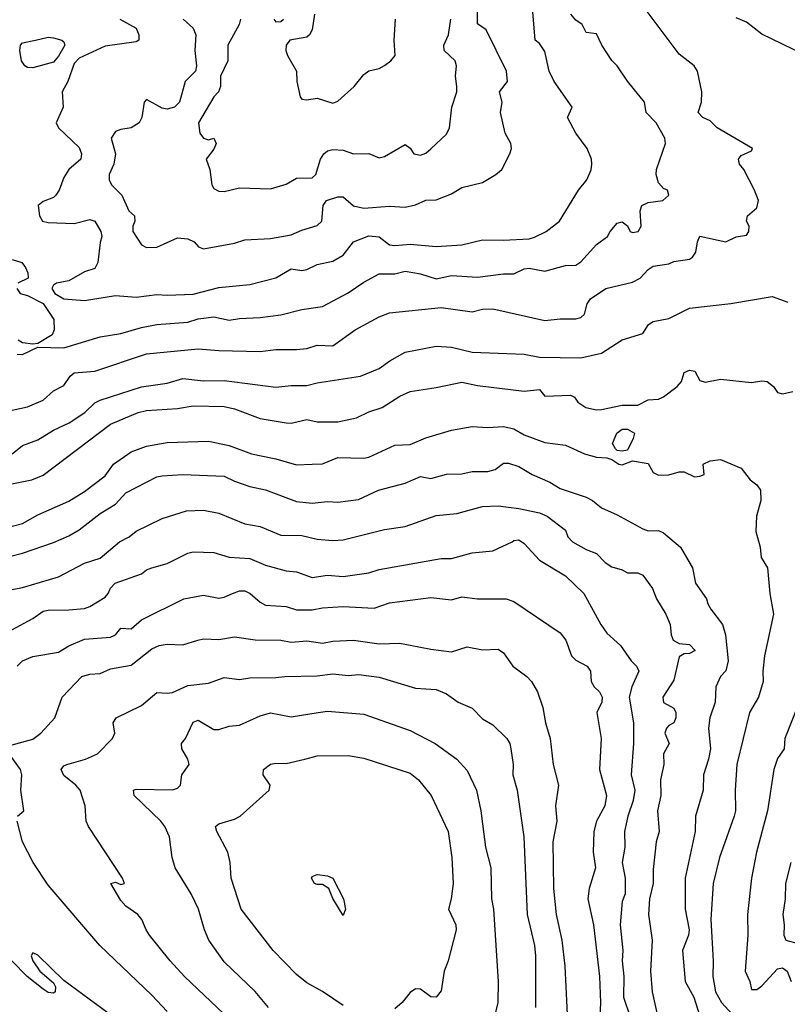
# Model space of a CAD drawing. Header units: metres. Extents: x -46681 to -43747, y -240911 to -237677.
# Tile 584 of 656: x -45991 to -45917, y -238854 to -238759. Entities that reach past the tile are written whole.
import ezdxf

# ---------------------------------------------------------------- set-up
doc = ezdxf.new("R2010")
doc.units = ezdxf.units.M
doc.layers.add('CONTOUR_INDEX', color=1, linetype='Continuous')
doc.layers.add('CONTOUR_INTER', color=3, linetype='Continuous')

msp = doc.modelspace()

# ---------------------------------------------------------------- linework, layer by layer
at = {"layer": 'CONTOUR_INDEX'}
for points, elevation in [([(-45969.514, -238759.02), (-45969.63, -238759.52), (-45970.737, -238761.52), (-45970.751, -238763.02), (-45971.454, -238764.52), (-45971.444, -238765.52), (-45971.625, -238766.02), (-45972.095, -238766.521), (-45973.566, -238769.02), (-45973.442, -238770.02), (-45973.095, -238770.511), (-45972.595, -238770.659), (-45972.094, -238770.52), (-45971.858, -238771.02), (-45972.095, -238771.572), (-45972.826, -238772.52), (-45972.482, -238773.52), (-45972.281, -238775.02), (-45972.095, -238775.361), (-45971.595, -238775.637), (-45971.095, -238775.672), (-45969.595, -238775.319), (-45966.595, -238775.397), (-45965.095, -238774.96), (-45964.095, -238774.359), (-45962.595, -238774.345), (-45962.232, -238774.02), (-45961.782, -238772.52), (-45961.468, -238772.02), (-45961.095, -238771.722), (-45960.595, -238771.61), (-45959.595, -238771.68), (-45958.595, -238772.021), (-45957.095, -238771.972), (-45956.095, -238772.399), (-45955.595, -238772.281), (-45953.595, -238771.124), (-45953.095, -238771.464), (-45952.758, -238772.02), (-45952.095, -238772.134), (-45951.595, -238771.955), (-45951.095, -238771.552), (-45949.595, -238770.12), (-45949.297, -238769.52), (-45949.063, -238767.52), (-45948.604, -238766.02), (-45948.588, -238765.52), (-45948.705, -238764.52), (-45948.628, -238763.52), (-45948.768, -238763.02), (-45949.818, -238762.02), (-45949.851, -238761.52), (-45949.396, -238760.52), (-45949.178, -238759.02)], 110), ([(-45915.095, -238762.397), (-45919.095, -238760.447), (-45920.595, -238759.311), (-45921.595, -238758.876)], 115), ([(-45991.595, -238801.022), (-45990.595, -238800.219), (-45989.095, -238799.654), (-45987.595, -238798.721), (-45986.087, -238798.02), (-45984.561, -238797.02), (-45983.595, -238796.094), (-45983.095, -238795.821), (-45979.095, -238794.552), (-45976.595, -238794.176), (-45975.095, -238793.72), (-45973.095, -238793.973), (-45971.095, -238793.934), (-45966.095, -238794.559), (-45964.595, -238794.405), (-45963.095, -238794.417), (-45962.095, -238794.144), (-45957.916, -238793.52), (-45956.095, -238792.753), (-45955.077, -238792.02), (-45953.595, -238791.189), (-45950.595, -238790.604), (-45949.095, -238790.715), (-45947.095, -238791.199), (-45942.095, -238791.366), (-45940.595, -238791.681), (-45936.595, -238791.743), (-45934.595, -238791.284), (-45932.595, -238789.991), (-45930.595, -238789.383), (-45930.048, -238788.52), (-45929.595, -238788.214), (-45928.095, -238787.918), (-45926.095, -238786.932), (-45922.095, -238786.491), (-45918.095, -238785.795), (-45916.595, -238786.355)], 115), ([(-45991.606, -238818.02), (-45989.595, -238816.915), (-45988.595, -238816.226), (-45988.095, -238816.12), (-45986.095, -238816.099), (-45984.595, -238815.945), (-45984.095, -238815.769), (-45982.595, -238814.86), (-45982.292, -238814.52), (-45982.095, -238813.983), (-45981.616, -238813.52), (-45979.095, -238812.618), (-45978.595, -238812.224), (-45978.097, -238812.02), (-45976.595, -238811.612), (-45974.595, -238810.612), (-45974.095, -238810.498), (-45972.095, -238810.543), (-45970.595, -238810.994), (-45968.595, -238811.12), (-45967.095, -238811.756), (-45965.095, -238812.317), (-45964.095, -238812.427), (-45962.595, -238812.948), (-45961.095, -238812.737), (-45959.595, -238812.86), (-45957.095, -238812.499), (-45956.095, -238812.188), (-45950.095, -238811.139), (-45949.095, -238811.129), (-45947.095, -238810.567), (-45945.095, -238810.381), (-45943.247, -238809.52)], 120), ([(-45943.247, -238809.52), (-45943.095, -238809.378), (-45942.595, -238809.32), (-45942.095, -238809.693), (-45940.595, -238811.293), (-45938.095, -238812.813), (-45936.314, -238814.52), (-45934.672, -238817.52), (-45934.095, -238818.353), (-45932.756, -238819.52), (-45931.721, -238821.02), (-45931.205, -238821.52), (-45930.999, -238822.02), (-45931.682, -238823.52), (-45931.918, -238824.52), (-45931.516, -238827.02), (-45931.506, -238829.02), (-45931.748, -238832.02), (-45931.391, -238833.52), (-45931.532, -238834.52), (-45932.046, -238836.02), (-45932.39, -238837.52), (-45932.351, -238839.02), (-45932.616, -238840.52), (-45932.304, -238842.02), (-45932.312, -238843.52), (-45932.595, -238844.279), (-45932.803, -238846.52), (-45932.529, -238849.02), (-45932.602, -238850.02), (-45932.454, -238851.52), (-45932.462, -238853.52), (-45931.808, -238855.52)], 120), ([(-45963.305, -238830.52), (-45962.095, -238830.199), (-45959.095, -238830.171), (-45957.595, -238830.416), (-45953.095, -238831.882), (-45952.295, -238832.52), (-45951.07, -238834.02), (-45949.44, -238837.52), (-45949.075, -238840.02), (-45948.931, -238842.52), (-45949.124, -238844.02), (-45949.392, -238845.02), (-45948.678, -238846.52), (-45948.651, -238847.02), (-45949.418, -238850.02), (-45949.805, -238851.02), (-45950.095, -238852.921), (-45950.595, -238853.53), (-45951.095, -238853.492), (-45952.095, -238852.741), (-45952.595, -238852.715), (-45953.095, -238853.075), (-45953.892, -238854.02), (-45954.595, -238854.632)], 125), ([(-45959.595, -238854.333), (-45961.595, -238852.964), (-45963.095, -238852.135), (-45964.095, -238851.317), (-45966.347, -238849.02), (-45969.445, -238845.02), (-45970.402, -238842.02), (-45970.5, -238840.52), (-45970.749, -238839.52), (-45971.793, -238837.52), (-45971.918, -238837.02), (-45971.595, -238836.768), (-45970.095, -238836.331), (-45969.551, -238836.02), (-45966.748, -238833.52), (-45966.64, -238833.02), (-45967.313, -238832.02), (-45967.279, -238831.52), (-45966.595, -238831.01), (-45966.095, -238830.906), (-45965.095, -238830.943), (-45963.305, -238830.52)], 125), ([(-45916.31, -238840.52), (-45916.802, -238842.52), (-45916.836, -238844.02), (-45917.074, -238845.52), (-45916.931, -238846.52), (-45916.959, -238847.52), (-45916.776, -238848.02), (-45915.595, -238848.325)], 115)]:
    msp.add_lwpolyline(points, dxfattribs=dict(at, elevation=elevation))
at = {"layer": 'CONTOUR_INTER'}
for points, elevation in [([(-45981.167, -238759.02), (-45979.595, -238759.888), (-45979.348, -238760.52), (-45979.351, -238761.02), (-45979.595, -238761.204), (-45982.595, -238761.627), (-45985.095, -238762.789), (-45985.595, -238763.29), (-45986.191, -238765.02), (-45986.747, -238766.02), (-45986.653, -238767.52), (-45987.329, -238769.02), (-45987.109, -238769.52), (-45985.095, -238771.418), (-45984.879, -238772.02), (-45984.96, -238772.52), (-45986.102, -238773.52), (-45986.595, -238774.309), (-45987.034, -238775.52), (-45987.374, -238776.02), (-45987.595, -238776.225), (-45988.595, -238776.627), (-45989.064, -238777.02), (-45988.962, -238778.02), (-45988.648, -238778.52), (-45988.095, -238778.666), (-45985.595, -238778.767), (-45984.095, -238778.354), (-45983.595, -238778.531), (-45983.016, -238779.52), (-45982.925, -238780.02), (-45983.095, -238780.582), (-45983.298, -238782.52), (-45983.595, -238783.086), (-45984.595, -238783.432), (-45986.095, -238784.282), (-45987.291, -238784.52), (-45987.595, -238784.727), (-45987.739, -238785.02), (-45987.47, -238785.52), (-45986.595, -238786.038), (-45984.595, -238786.19), (-45981.595, -238785.71), (-45979.595, -238785.877), (-45977.595, -238785.604), (-45976.595, -238785.677), (-45974.095, -238785.576), (-45971.595, -238784.928), (-45968.595, -238784.659), (-45966.095, -238783.991), (-45964.595, -238783.125), (-45963.595, -238783.28), (-45963.095, -238783.213), (-45962.095, -238782.717), (-45960.595, -238782.389), (-45959.595, -238781.803), (-45958.595, -238780.518), (-45957.095, -238779.929), (-45956.095, -238780.04), (-45955.095, -238780.81), (-45954.595, -238780.876), (-45953.095, -238780.738), (-45950.595, -238780.966), (-45948.095, -238780.807), (-45946.095, -238780.342), (-45944.095, -238780.376), (-45941.595, -238780.227), (-45941.095, -238780.075), (-45939.965, -238779.52), (-45938.68, -238778.52), (-45936.813, -238775.52), (-45936.027, -238774.52), (-45935.595, -238773.576), (-45935.527, -238773.02), (-45935.57, -238772.52), (-45935.982, -238771.52), (-45937.088, -238770.02), (-45937.875, -238768.52), (-45937.429, -238767.52), (-45939.195, -238765.02), (-45939.648, -238764.02), (-45940.095, -238762.118), (-45940.595, -238761.368), (-45941.019, -238761.02), (-45941.321, -238757.52)], 112), ([(-45975.05, -238759.02), (-45974.095, -238759.861), (-45973.816, -238760.52), (-45973.918, -238762.02), (-45973.777, -238763.52), (-45973.851, -238764.02), (-45974.846, -238765.02), (-45975.423, -238767.02), (-45975.892, -238767.52), (-45976.595, -238767.707), (-45977.095, -238767.616), (-45978.595, -238766.76), (-45978.831, -238767.02), (-45979.038, -238768.52), (-45979.308, -238769.02), (-45980.095, -238769.511), (-45981.095, -238769.658), (-45981.595, -238769.874), (-45982.023, -238770.52), (-45981.613, -238772.02), (-45981.756, -238773.02), (-45982.204, -238774.02), (-45982.194, -238774.52), (-45981.976, -238775.02), (-45980.981, -238776.02), (-45980.319, -238777.52), (-45979.771, -238778.02), (-45979.726, -238778.52), (-45979.91, -238779.02), (-45979.906, -238779.52), (-45979.095, -238780.824), (-45978.595, -238781.071), (-45977.595, -238781.045), (-45975.595, -238780.132), (-45974.595, -238780.238), (-45973.987, -238780.52), (-45973.569, -238781.02), (-45973.095, -238781.194), (-45970.095, -238780.638), (-45969.095, -238780.328), (-45966.595, -238780.216), (-45964.595, -238779.861), (-45963.595, -238779.387), (-45962.095, -238778.944), (-45961.659, -238778.52), (-45961.517, -238777.02), (-45961.188, -238776.52), (-45960.095, -238776.184), (-45959.595, -238776.176), (-45958.595, -238777.049), (-45957.595, -238777.256), (-45955.095, -238777.064), (-45953.595, -238777.176), (-45952.595, -238776.947), (-45951.595, -238776.511), (-45950.595, -238776.461), (-45949.095, -238775.899), (-45948.095, -238775.279), (-45946.095, -238774.78), (-45944.805, -238774.02), (-45944.245, -238773.52), (-45943.48, -238772.02), (-45943.303, -238771.52), (-45943.382, -238771.02), (-45943.907, -238770.02), (-45944.375, -238768.02), (-45944.198, -238767.02), (-45944.465, -238766.02), (-45943.693, -238765.02), (-45943.783, -238764.02), (-45945.754, -238760.02), (-45946.595, -238759.463), (-45946.592, -238757.52)], 111), ([(-45991.595, -238796.787), (-45990.095, -238796.465), (-45988.595, -238795.837), (-45987.595, -238794.927), (-45986.595, -238794.395), (-45985.974, -238793.52), (-45985.595, -238793.194), (-45983.595, -238793.01), (-45978.595, -238791.338), (-45973.595, -238790.853), (-45971.595, -238791.031), (-45967.595, -238791.107), (-45966.095, -238790.93), (-45964.095, -238790.937), (-45963.095, -238790.818), (-45962.095, -238790.524), (-45960.595, -238790.573), (-45958.423, -238789.02), (-45956.095, -238787.761), (-45955.095, -238787.395), (-45950.095, -238786.872), (-45947.095, -238787.277), (-45946.095, -238787.022), (-45945.095, -238786.993), (-45940.095, -238788.132), (-45938.595, -238787.968), (-45937.095, -238787.971), (-45936.595, -238787.835), (-45936.252, -238787.52), (-45935.974, -238786.52), (-45935.668, -238786.02), (-45934.19, -238785.02), (-45931.595, -238784.437), (-45930.865, -238784.02), (-45930.095, -238783.198), (-45929.595, -238782.891), (-45928.095, -238782.663), (-45927.595, -238782.412), (-45926.095, -238782.192), (-45925.82, -238782.02), (-45925.48, -238781.52), (-45925.335, -238780.52), (-45925.095, -238779.983), (-45922.595, -238780.534), (-45921.595, -238780.032), (-45920.595, -238779.882), (-45920.347, -238779.52), (-45920.328, -238779.02), (-45920.573, -238778.52), (-45920.497, -238778.02), (-45919.595, -238777.236), (-45919.438, -238776.52), (-45919.802, -238775.52), (-45920.851, -238773.52), (-45921.269, -238773.02), (-45921.363, -238772.52), (-45921.095, -238772.186), (-45920.095, -238771.73), (-45920.003, -238771.52), (-45923.422, -238769.52), (-45924.095, -238768.831), (-45924.802, -238768.52), (-45925.251, -238768.02), (-45924.942, -238767.02), (-45924.908, -238766.02), (-45925.329, -238764.02), (-45925.635, -238763.52), (-45927.095, -238762.379), (-45930.371, -238758.02)], 114), ([(-45991.095, -238791.381), (-45990.595, -238791.411), (-45989.095, -238790.719), (-45986.595, -238790.771), (-45983.095, -238789.694), (-45981.095, -238789.398), (-45979.095, -238788.789), (-45977.595, -238788.501), (-45974.595, -238788.278), (-45973.595, -238787.963), (-45972.095, -238787.768), (-45970.595, -238788.094), (-45969.595, -238787.922), (-45967.595, -238787.827), (-45965.595, -238787.566), (-45963.595, -238787.059), (-45961.595, -238786.758), (-45959.095, -238785.463), (-45957.595, -238784.421), (-45956.095, -238783.606), (-45954.595, -238783.611), (-45953.595, -238783.369), (-45952.095, -238783.621), (-45950.595, -238784.099), (-45949.095, -238783.774), (-45946.595, -238783.935), (-45944.095, -238783.613), (-45943.095, -238783.622), (-45942.095, -238783.13), (-45941.595, -238783.054), (-45940.095, -238783.37), (-45938.095, -238782.8), (-45937.095, -238782.771), (-45936.595, -238782.448), (-45935.095, -238780.767), (-45934.009, -238780.02), (-45933.767, -238779.52), (-45933.095, -238778.726), (-45932.595, -238778.585), (-45932.095, -238778.982), (-45931.846, -238779.52), (-45931.595, -238779.608), (-45931.05, -238779.52), (-45930.755, -238779.02), (-45930.878, -238777.52), (-45930.689, -238777.02), (-45930.095, -238776.728), (-45928.679, -238776.52), (-45928.078, -238776.02), (-45928.226, -238775.52), (-45928.595, -238775.38), (-45929.095, -238774.822), (-45929.307, -238774.02), (-45929.288, -238773.52), (-45928.426, -238771.02), (-45928.474, -238770.52), (-45929.322, -238769.02), (-45930.271, -238768.02), (-45930.434, -238767.02), (-45932.095, -238765.009), (-45933.075, -238763.52), (-45933.595, -238763.001), (-45934.58, -238761.52), (-45935.095, -238760.41), (-45936.095, -238760.299), (-45936.475, -238759.52), (-45937.095, -238759.111), (-45937.57, -238758.52)], 113), ([(-45962.366, -238758.52), (-45962.572, -238760.02), (-45962.824, -238760.52), (-45963.095, -238760.739), (-45964.731, -238761.02), (-45965.088, -238761.52), (-45965.123, -238762.02), (-45964.98, -238762.52), (-45964.086, -238764.02), (-45964.068, -238765.02), (-45963.725, -238766.52), (-45963.595, -238766.742), (-45963.095, -238766.798), (-45962.095, -238766.637), (-45960.595, -238767.12), (-45960.095, -238766.943), (-45958.528, -238765.52), (-45957.595, -238764.344), (-45957.095, -238763.986), (-45956.095, -238763.757), (-45955.595, -238763.486), (-45954.963, -238763.02), (-45954.54, -238762.52), (-45954.662, -238761.02), (-45954.527, -238759.02)], 109), ([(-45966.303, -238759.02), (-45966.095, -238759.25), (-45965.595, -238759.241), (-45965.366, -238759.02)], 109), ([(-45989.322, -238761.02), (-45988.095, -238760.741), (-45987.595, -238760.811), (-45986.802, -238761.02), (-45986.595, -238761.192), (-45986.483, -238761.52), (-45987.095, -238762.592), (-45987.595, -238763.151), (-45989.595, -238763.708), (-45990.095, -238763.662), (-45990.351, -238763.52), (-45990.682, -238763.02), (-45990.856, -238762.02), (-45990.769, -238761.52), (-45990.595, -238761.296), (-45989.322, -238761.02)], 113), ([(-45991.595, -238782.232), (-45990.644, -238782.52), (-45990.298, -238783.02), (-45990.073, -238783.52), (-45990.05, -238784.02), (-45991.035, -238784.52)], 113), ([(-45991.14, -238785.02), (-45990.803, -238785.52), (-45990.095, -238785.716), (-45988.595, -238786.488), (-45987.562, -238788.02), (-45987.534, -238789.02), (-45987.723, -238789.52), (-45989.095, -238790.337), (-45989.595, -238790.403), (-45990.595, -238790.288), (-45991.012, -238790.02)], 113), ([(-45992.095, -238804.018), (-45989.69, -238803.52), (-45988.595, -238803.062), (-45982.095, -238798.161), (-45979.407, -238797.02), (-45978.595, -238796.837), (-45975.595, -238796.645), (-45974.095, -238796.363), (-45971.095, -238796.443), (-45970.095, -238796.651), (-45967.595, -238797.598), (-45965.095, -238798.026), (-45964.595, -238798.034), (-45963.095, -238797.68), (-45962.095, -238797.926), (-45960.095, -238797.917), (-45958.284, -238797.52), (-45957.095, -238796.944), (-45955.805, -238796.52), (-45954.095, -238795.448), (-45953.095, -238794.972), (-45950.595, -238794.604), (-45948.095, -238794.071), (-45946.595, -238794.415), (-45942.095, -238794.96), (-45940.595, -238794.808), (-45940.095, -238795.428), (-45937.595, -238795.352), (-45937.225, -238795.52), (-45936.897, -238796.02), (-45936.119, -238796.52), (-45935.095, -238796.747), (-45934.595, -238796.732), (-45932.595, -238796.323), (-45931.095, -238796.304), (-45930.095, -238795.804), (-45929.095, -238795.732), (-45928.595, -238795.502), (-45927.302, -238794.52), (-45926.879, -238794.02), (-45926.595, -238793.153), (-45926.095, -238792.925), (-45925.583, -238793.02), (-45925.095, -238793.911), (-45924.595, -238794.077), (-45923.095, -238793.78), (-45920.095, -238794.114), (-45919.095, -238793.95), (-45918.595, -238794.035), (-45917.976, -238794.52), (-45917.595, -238795.072), (-45917.095, -238795.205), (-45916.095, -238794.974)], 116), ([(-45993.611, -238808.52), (-45990.595, -238807.76), (-45989.095, -238806.919), (-45986.095, -238805.595), (-45984.595, -238804.66), (-45982.595, -238803.145), (-45981.781, -238802.02), (-45980.095, -238800.828), (-45978.595, -238800.28), (-45976.595, -238799.914), (-45972.595, -238799.789), (-45970.595, -238800.221), (-45968.438, -238801.02), (-45966.095, -238801.484), (-45964.095, -238802.066), (-45962.595, -238802.026), (-45961.595, -238801.968), (-45960.095, -238801.376), (-45957.595, -238801.434), (-45957.095, -238801.341), (-45954.595, -238800.171), (-45953.095, -238800.117), (-45951.595, -238799.454), (-45949.095, -238798.709), (-45947.095, -238798.375), (-45945.595, -238798.47), (-45944.095, -238798.385), (-45943.095, -238798.582), (-45942.095, -238799.175), (-45940.095, -238799.93), (-45938.095, -238800.188), (-45936.242, -238801.02), (-45935.095, -238801.345), (-45934.095, -238801.394), (-45933.595, -238801.546), (-45932.925, -238802.02), (-45932.595, -238802.075), (-45931.595, -238801.681), (-45930.095, -238801.936), (-45929.595, -238802.823), (-45929.095, -238803.08), (-45928.095, -238803.045), (-45927.095, -238802.752), (-45926.595, -238802.756), (-45925.595, -238803.219), (-45925.095, -238803.161), (-45924.691, -238803.02), (-45924.783, -238802.02), (-45924.095, -238801.697), (-45923.095, -238801.548), (-45921.095, -238802.401), (-45920.219, -238803.52), (-45919.581, -238804.02), (-45919.228, -238804.52), (-45919.201, -238805.52), (-45919.604, -238807.02), (-45919.691, -238808.52), (-45919.274, -238810.02), (-45919.154, -238811.02), (-45918.559, -238812.02), (-45918.325, -238814.52), (-45917.972, -238816.52), (-45918.839, -238820.52), (-45919.014, -238822.02), (-45918.963, -238823.02), (-45919.433, -238824.52), (-45920.302, -238826.02), (-45921.511, -238831.02), (-45921.671, -238833.52), (-45921.652, -238835.52), (-45921.763, -238836.02), (-45923.209, -238840.02), (-45923.797, -238842.52), (-45924.046, -238846.02), (-45923.815, -238850.02), (-45923.846, -238851.52), (-45923.576, -238853.02), (-45922.988, -238854.02), (-45920.267, -238857.02)], 117), ([(-45933.126, -238799.02), (-45932.595, -238798.629), (-45932.095, -238798.62), (-45931.428, -238799.02), (-45931.535, -238799.52), (-45932.095, -238800.651), (-45932.595, -238800.747), (-45933.095, -238800.675), (-45933.265, -238800.52), (-45933.546, -238800.02), (-45933.126, -238799.02)], 117), ([(-45992.595, -238811.12), (-45990.595, -238810.627), (-45987.595, -238809.58), (-45986.095, -238808.932), (-45985.095, -238808.346), (-45983.095, -238806.775), (-45981.595, -238805.872), (-45980.595, -238804.774), (-45977.595, -238803.246), (-45977.095, -238803.125), (-45975.095, -238803.023), (-45971.095, -238803.158), (-45970.095, -238803.642), (-45968.595, -238804.155), (-45967.095, -238804.496), (-45964.095, -238805.618), (-45962.595, -238805.794), (-45961.095, -238805.628), (-45960.095, -238805.687), (-45958.095, -238805.413), (-45956.173, -238804.52), (-45953.595, -238803.842), (-45952.095, -238803.205), (-45951.095, -238803.395), (-45949.595, -238802.97), (-45948.095, -238802.951), (-45947.095, -238802.71), (-45945.595, -238802.72), (-45944.885, -238802.52), (-45944.095, -238801.928), (-45943.595, -238801.926), (-45942.595, -238802.221), (-45941.31, -238803.02), (-45939.595, -238803.743), (-45938.595, -238804.358), (-45936.095, -238805.2), (-45935.483, -238805.52), (-45934.595, -238806.229), (-45933.095, -238806.897), (-45930.595, -238808.269), (-45930.095, -238808.45), (-45929.095, -238808.424), (-45928.595, -238808.648), (-45926.955, -238810.02), (-45925.805, -238812.02), (-45925.512, -238813.52), (-45924.458, -238815.02), (-45924.329, -238815.52), (-45924.019, -238816.02), (-45922.912, -238817.52), (-45922.606, -238818.52), (-45922.371, -238821.02), (-45922.595, -238821.97), (-45923.109, -238822.52), (-45923.544, -238823.52), (-45923.617, -238825.02), (-45924.143, -238826.52), (-45924.249, -238827.52), (-45924.074, -238829.52), (-45924.256, -238830.52), (-45924.749, -238832.02), (-45924.774, -238833.52), (-45925.519, -238836.02), (-45925.554, -238837.52), (-45926.509, -238842.02), (-45926.519, -238845.02), (-45926.115, -238847.02), (-45926.18, -238847.52), (-45926.782, -238849.02), (-45926.504, -238852.02), (-45925.669, -238853.52), (-45925.095, -238855.371)], 118), ([(-45974.745, -238806.52), (-45973.095, -238806.448), (-45971.595, -238806.755), (-45969.095, -238807.788), (-45967.595, -238808.019), (-45965.595, -238808.868), (-45963.595, -238808.892), (-45962.095, -238809.249), (-45960.595, -238809.399), (-45959.595, -238809.323), (-45955.595, -238808.322), (-45953.595, -238808.03), (-45950.595, -238806.986), (-45948.595, -238806.778), (-45946.095, -238806.089), (-45944.595, -238806.053), (-45942.595, -238806.298), (-45940.595, -238806.725), (-45939.848, -238807.02), (-45938.095, -238808.376), (-45937.867, -238809.02), (-45937.401, -238809.52), (-45936.095, -238810.247), (-45935.095, -238810.639), (-45934.26, -238811.52), (-45933.595, -238811.933), (-45932.595, -238812.219), (-45932.095, -238812.523), (-45931.095, -238812.5), (-45930.595, -238812.74), (-45929.681, -238814.02), (-45929.276, -238815.02), (-45928.385, -238816.52), (-45927.977, -238817.52), (-45927.862, -238818.52), (-45927.677, -238819.02), (-45927.095, -238819.33), (-45926.095, -238819.427), (-45925.562, -238820.02), (-45926.095, -238820.294), (-45926.595, -238820.327), (-45927.095, -238820.625), (-45927.595, -238822.898), (-45928.661, -238824.52), (-45928.595, -238825.049), (-45927.595, -238825.584), (-45927.402, -238826.02), (-45927.414, -238826.52), (-45927.595, -238827), (-45928.095, -238827.251), (-45928.327, -238827.52), (-45928.491, -238828.02), (-45928.047, -238829.02), (-45928.613, -238830.02), (-45928.576, -238831.02), (-45928.911, -238832.52), (-45928.862, -238834.02), (-45929.174, -238835.52), (-45929.017, -238837.52), (-45929.32, -238838.52), (-45929.595, -238841.168), (-45929.601, -238842.52), (-45929.973, -238844.02), (-45930.052, -238845.52), (-45929.718, -238848.02), (-45929.861, -238851.02), (-45929.7, -238853.02), (-45929.259, -238855.02)], 119), ([(-45992.595, -238814.312), (-45990.595, -238813.922), (-45987.095, -238812.899), (-45984.595, -238811.574), (-45983.095, -238811.105), (-45981.196, -238809.52), (-45980.264, -238809.02), (-45979.595, -238808.498), (-45977.095, -238807.251), (-45974.745, -238806.52)], 119), ([(-45991.096, -238821.52), (-45990.595, -238821.02), (-45989.595, -238820.602), (-45987.095, -238820.164), (-45986.095, -238819.571), (-45984.595, -238818.915), (-45982.095, -238818.719), (-45981.586, -238818.52), (-45981.095, -238817.862), (-45980.095, -238817.934), (-45979.095, -238817.063), (-45974.975, -238815.02), (-45973.095, -238814.673), (-45971.595, -238814.946), (-45971.095, -238814.879), (-45970.273, -238814.52)], 121), ([(-45970.273, -238814.52), (-45969.595, -238814.251), (-45969.095, -238814.267), (-45968.566, -238814.52), (-45967.595, -238815.36), (-45967.095, -238815.626), (-45965.095, -238815.781), (-45964.095, -238816.09), (-45962.595, -238816.081), (-45961.595, -238815.883), (-45959.595, -238815.772), (-45956.595, -238815.911), (-45955.095, -238815.397), (-45951.095, -238814.895), (-45949.095, -238815.112), (-45948.095, -238814.842), (-45946.595, -238815.021), (-45943.831, -238815.02), (-45943.095, -238815.295), (-45938.595, -238818.298), (-45938.039, -238819.02), (-45937.52, -238820.52), (-45937.095, -238820.957), (-45935.974, -238821.52), (-45935.674, -238822.02), (-45935.617, -238823.02), (-45935.313, -238823.52), (-45934.789, -238824.02), (-45934.53, -238824.52), (-45934.563, -238825.02), (-45935.043, -238826.02), (-45934.646, -238828.52), (-45934.788, -238831.52), (-45934.12, -238834.02), (-45934.292, -238835.02), (-45935.084, -238836.52), (-45935.357, -238837.52), (-45935.402, -238839.52), (-45935.199, -238841.02), (-45935.794, -238843.02), (-45935.912, -238844.02), (-45935.378, -238846.52), (-45934.794, -238851.52), (-45934.684, -238854.02), (-45934.833, -238857.02)], 121), ([(-45973.633, -238819.02), (-45973.095, -238818.905), (-45971.595, -238818.941), (-45970.095, -238818.697), (-45968.095, -238818.992), (-45965.595, -238819.03), (-45964.595, -238819.212), (-45963.095, -238819.073), (-45961.595, -238819.313), (-45960.595, -238819.125), (-45958.595, -238819.035), (-45956.095, -238819.365), (-45954.095, -238819.31), (-45951.095, -238819.89), (-45949.095, -238820.136), (-45947.595, -238819.678), (-45946.095, -238819.944), (-45944.595, -238819.876), (-45944.095, -238820.244), (-45943.188, -238821.52), (-45941.815, -238822.52), (-45941.385, -238823.02), (-45940.78, -238824.02), (-45940.267, -238825.52), (-45940.009, -238827.02), (-45939.555, -238828.52), (-45939.273, -238831.02), (-45938.774, -238833.02), (-45939.051, -238835.02), (-45938.918, -238836.52), (-45939.304, -238838.52), (-45939.252, -238843.02), (-45938.983, -238845.52), (-45938.454, -238848.02), (-45938.139, -238850.52), (-45937.857, -238856.52)], 122), ([(-45991.595, -238829.124), (-45989.595, -238828.576), (-45988.805, -238828.02), (-45987.459, -238826.52), (-45986.766, -238824.52), (-45984.843, -238822.52), (-45984.095, -238822.293), (-45983.095, -238822.228), (-45982.095, -238821.796), (-45980.095, -238821.449), (-45978.095, -238819.873), (-45977.371, -238819.52), (-45976.595, -238819.392), (-45975.095, -238819.469), (-45973.633, -238819.02)], 122), ([(-45971.095, -238855.153), (-45974.926, -238851.52), (-45976.325, -238850.02), (-45978.308, -238847.52), (-45978.643, -238847.02), (-45979.038, -238846.02), (-45979.45, -238845.52), (-45980.595, -238844.726), (-45981.095, -238844.186), (-45982.035, -238842.52), (-45981.595, -238842.412), (-45981.095, -238842.646), (-45980.713, -238842.52), (-45980.929, -238842.02), (-45984.223, -238837.02), (-45984.432, -238836.52), (-45984.535, -238835.02), (-45985.005, -238833.52), (-45985.418, -238833.02), (-45986.595, -238832.087), (-45986.837, -238831.52), (-45986.595, -238831.173), (-45986.317, -238831.02), (-45984.514, -238830.52), (-45983.351, -238830.02), (-45981.901, -238828.52), (-45981.663, -238828.02), (-45981.809, -238827.02), (-45981.537, -238826.52), (-45979.095, -238825.328), (-45977.595, -238824.066), (-45976.595, -238824.157), (-45976.095, -238824.077), (-45974.595, -238823.387), (-45972.595, -238823.173), (-45971.095, -238822.64), (-45969.595, -238822.814), (-45968.595, -238822.649), (-45966.095, -238822.636), (-45965.209, -238822.52)], 123), ([(-45965.209, -238822.52), (-45962.095, -238822.46), (-45960.595, -238822.284), (-45959.095, -238822.43), (-45958.095, -238822.345), (-45956.095, -238822.599), (-45952.595, -238823.644), (-45950.595, -238823.787), (-45949.595, -238824.222), (-45948.476, -238825.02), (-45947.095, -238825.602), (-45946.095, -238826.631), (-45945.095, -238827.204), (-45943.773, -238828.52), (-45943.482, -238829.02), (-45943.369, -238829.52), (-45943.157, -238831.02), (-45943.182, -238832.02), (-45942.745, -238833.52), (-45942.121, -238838.02), (-45941.778, -238845.52), (-45941.075, -238848.52), (-45940.992, -238849.52), (-45940.986, -238854.52)], 123), ([(-45914.291, -238822.02), (-45916.876, -238828.52), (-45916.954, -238829.52), (-45917.595, -238830.461), (-45917.938, -238831.52), (-45918.556, -238835.52), (-45919.608, -238839.52), (-45920.086, -238842.02), (-45920.484, -238845.52), (-45920.442, -238847.52), (-45920.707, -238851.02), (-45920.27, -238852.02), (-45920.095, -238852.776), (-45919.595, -238852.788), (-45919.095, -238852.43), (-45917.595, -238850.797), (-45917.095, -238850.699), (-45916.657, -238851.02), (-45916.249, -238852.02)], 116), ([(-45966.79, -238854.52), (-45968.095, -238852.959), (-45971.095, -238850.11), (-45972.564, -238848.02), (-45972.996, -238847.02), (-45973.581, -238845.02), (-45974.279, -238843.52), (-45975.812, -238841.02), (-45976.128, -238840.02), (-45976.385, -238838.02), (-45976.832, -238837.02), (-45977.201, -238836.52), (-45979.808, -238834.02), (-45979.866, -238833.52), (-45979.595, -238833.43), (-45976.095, -238833.498), (-45975.595, -238833.315), (-45975.326, -238833.02), (-45975.198, -238832.02), (-45974.474, -238831.02), (-45974.598, -238830.52), (-45975.167, -238829.52), (-45975.208, -238829.02), (-45974.841, -238828.52), (-45974.095, -238826.952), (-45973.595, -238826.736), (-45972.095, -238827.665), (-45971.595, -238827.638), (-45970.595, -238827.329), (-45969.595, -238827.23), (-45967.595, -238826.348), (-45966.595, -238826.057), (-45964.595, -238826.427), (-45961.989, -238826.02)], 124), ([(-45961.989, -238826.02), (-45961.095, -238825.876), (-45957.595, -238826.186), (-45953.095, -238827.765), (-45950.685, -238829.02), (-45948.595, -238830.512), (-45947.595, -238831.605), (-45946.689, -238833.52), (-45946.272, -238835.52), (-45945.828, -238839.02), (-45945.309, -238841.02), (-45945.243, -238844.02), (-45945.044, -238845.02), (-45944.605, -238852.02), (-45944.622, -238854.02), (-45944.994, -238855.52)], 124), ([(-45991.079, -238836.02), (-45990.464, -238835.52), (-45990.736, -238833.52), (-45990.663, -238832.02), (-45990.797, -238831.52), (-45991.888, -238830.02)], 122), ([(-45976.595, -238854.916), (-45978.095, -238853.312), (-45983.102, -238848.52), (-45988.095, -238842.704), (-45989.56, -238840.52), (-45990.601, -238838.52), (-45991.1, -238836.52)], 122), ([(-45962.648, -238842.02), (-45962.595, -238841.87), (-45962.095, -238841.661), (-45961.095, -238841.782), (-45960.578, -238842.02), (-45959.545, -238844.02), (-45959.355, -238845.02), (-45959.595, -238845.623), (-45960.595, -238843.992), (-45960.985, -238843.02), (-45961.595, -238842.625), (-45962.095, -238842.641), (-45962.364, -238842.52), (-45962.648, -238842.02)], 126), ([(-45981.686, -238855.52), (-45986.595, -238851.913), (-45989.095, -238849.474), (-45989.595, -238849.241), (-45989.767, -238849.52), (-45989.588, -238850.02), (-45988.913, -238851.02), (-45987.595, -238852.136), (-45987.393, -238852.52), (-45987.444, -238853.02), (-45987.595, -238853.122), (-45988.095, -238853.084), (-45988.595, -238852.741), (-45990.153, -238851.52), (-45991.618, -238850.02)], 121)]:
    msp.add_lwpolyline(points, dxfattribs=dict(at, elevation=elevation))

doc.saveas('drawing.dxf')
